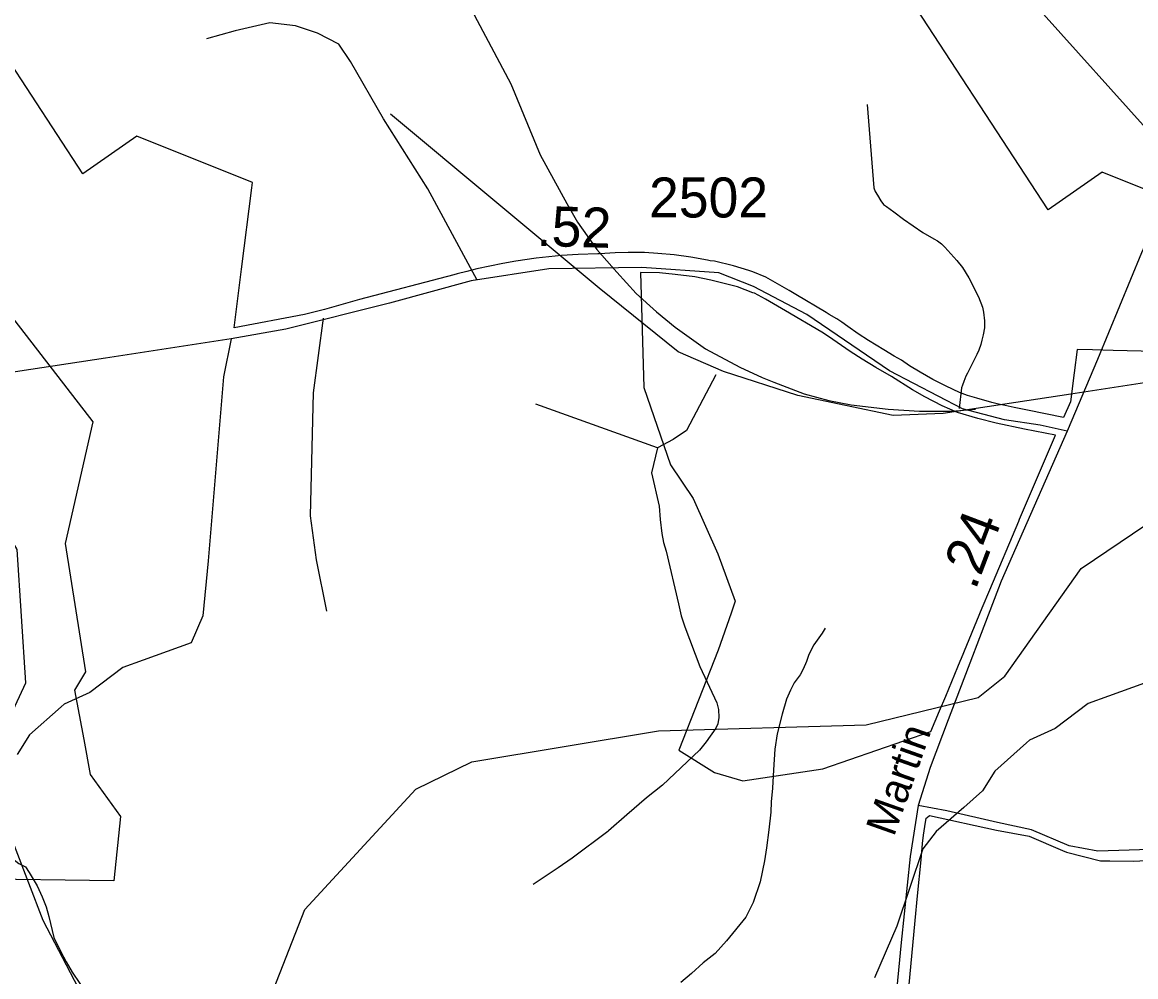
# Model space of a CAD drawing. Extents: x 2169602 to 2449496, y 721995 to 810662.
# Drawn here: x 2409938 to 2413417, y 799768 to 802751 of the extents above; entities that cross this region are included whole.
import ezdxf

# ---------------------------------------------------------------- set-up
doc = ezdxf.new("R2010")
doc.units = 0
doc.layers.add('Default', color=7, linetype='Continuous')

msp = doc.modelspace()

# ---------------------------------------------------------------- linework, layer by layer
at = {"layer": 'Default'}
for p, q in [((2413557.7, 802298.5), (2412786.3, 803159.7)), ((2411922.6, 801420.8), (2411542.7, 801558.2))]:
    msp.add_line(p, q, dxfattribs=at)
for points in [[(2415329.7, 806185.5), (2415292.8, 805794), (2415280.2, 805479.9), (2415249.9, 804971), (2415237.3, 804836.9), (2415212.2, 804738.5), (2415162, 804600.3), (2414876.3, 804091.4), (2414784.2, 803955.2), (2414654.5, 803823.3), (2414383.5, 803471.5), (2414128.2, 803136.4), (2413775.5, 802677.8), (2413643.7, 802474.6), (2413589.3, 802367.8), (2413435.4, 802030.6), (2413297.3, 801697.6), (2413203.2, 801473.6)], [(2411131, 803189), (2411464.9, 802558.9), (2411556.2, 802337.3), (2411640.1, 802184.9), (2411673.6, 802126.3), (2411733.9, 802040.8), (2411796, 801970.5), (2411856.3, 801903.5), (2411920, 801846.5), (2411978.7, 801797.9), (2412072.6, 801730.9), (2412180.3, 801673.4), (2412250.2, 801641.6), (2412286.7, 801626.1), (2412381, 801589.6), (2412458.6, 801569.4), (2412528.5, 801555.5), (2412643.8, 801541.8), (2412741.7, 801535.7), (2412842.7, 801535.7), (2412916.2, 801541.8)], [(2413827.9, 801714.2), (2413346.7, 801725.7), (2413281.9, 801727.3), (2413234.2, 801728.4), (2413224.7, 801655.6), (2413212.9, 801565), (2413191.4, 801516.3), (2413079.4, 801539.1), (2413058.7, 801543), (2413037.4, 801547.1), (2413008.9, 801553.2), (2412988.2, 801558.1), (2412967.4, 801563.3), (2412920.7, 801576.1), (2412891.7, 801584.8), (2412866.7, 801594.1), (2412824.7, 801613.6), (2412783.7, 801634.8), (2412743.9, 801657.6), (2412710.9, 801677.8), (2412685.7, 801694.8), (2412662.9, 801707.7), (2412629.7, 801727.8), (2412582.7, 801756.8), (2412550.2, 801777.9), (2412517.9, 801800.1), (2412498.7, 801813.6), (2412482.9, 801824.1), (2412459.4, 801838.3), (2412450.2, 801843.9), (2412354.9, 801900.6), (2412334.7, 801912.6), (2412261.9, 801955.1), (2412221.4, 801971.1), (2412208.4, 801975.9), (2412160.7, 801989.6), (2412100.9, 802005.1), (2412087.2, 802005.9), (2412079.4, 802007.8), (2412026.7, 802017.1), (2411975.4, 802024.3), (2411924.2, 802029.1), (2411882.9, 802031.3), (2411831.7, 802031.9), (2411791.2, 802030.8), (2411741.7, 802027.5), (2411736.7, 802027.4), (2411675.4, 802025.3), (2411622.9, 802021.9), (2411544.4, 802013.8), (2411480.9, 802004.7), (2411439.9, 801997.6), (2411358.2, 801980.4), (2411327.7, 801972.9), (2411297.7, 801965), (2411287.2, 801962.1), (2410992.2, 801884.5), (2410882.2, 801854.1), (2410853.9, 801846.8), (2410820.4, 801837.6), (2410600.7, 801795.9), (2410623.7, 801980.1), (2410655.9, 802233.8), (2410658.2, 802250.5), (2410296.9, 802395.6), (2410127.9, 802277.5), (2409645.4, 803016.2)], [(2413827.9, 801714.2), (2413346.7, 801725.7), (2413281.9, 801727.3), (2413234.2, 801728.4), (2413224.7, 801655.6), (2413212.9, 801565), (2413191.4, 801516.3), (2413079.4, 801539.1), (2413058.7, 801543), (2413037.4, 801547.1), (2413008.9, 801553.2), (2412988.2, 801558.1), (2412967.4, 801563.3), (2412920.7, 801576.1), (2412891.7, 801584.8), (2412866.7, 801594.1), (2412824.7, 801613.6), (2412783.7, 801634.8), (2412743.9, 801657.6), (2412710.9, 801677.8), (2412685.7, 801694.8), (2412662.9, 801707.7), (2412629.7, 801727.8), (2412582.7, 801756.8), (2412550.2, 801777.9), (2412517.9, 801800.1), (2412498.7, 801813.6), (2412482.9, 801824.1), (2412459.4, 801838.3), (2412450.2, 801843.9), (2412354.9, 801900.6), (2412334.7, 801912.6), (2412261.9, 801955.1), (2412221.4, 801971.1), (2412208.4, 801975.9), (2412160.7, 801989.6), (2412100.9, 802005.1), (2412087.2, 802005.9), (2412079.4, 802007.8), (2412026.7, 802017.1), (2411975.4, 802024.3), (2411924.2, 802029.1), (2411882.9, 802031.3), (2411831.7, 802031.9), (2411791.2, 802030.8), (2411741.7, 802027.5), (2411736.7, 802027.4), (2411675.4, 802025.3), (2411622.9, 802021.9), (2411544.4, 802013.8), (2411480.9, 802004.7), (2411439.9, 801997.6), (2411358.2, 801980.4), (2411327.7, 801972.9), (2411297.7, 801965), (2411287.2, 801962.1), (2410992.2, 801884.5), (2410882.2, 801854.1), (2410853.9, 801846.8), (2410820.4, 801837.6), (2410600.7, 801795.9), (2410623.7, 801980.1), (2410655.9, 802233.8), (2410658.2, 802250.5), (2410296.9, 802395.6), (2410127.9, 802277.5), (2409645.4, 803016.2)], [(2413674, 802137.7), (2413312.7, 802282.8), (2413143.7, 802164.7), (2412661.2, 802903.4)], [(2413674, 802137.7), (2413312.7, 802282.8), (2413143.7, 802164.7), (2412661.2, 802903.4)], [(2411359.4, 801945.6), (2411205.9, 802230.3), (2411067.4, 802449.6), (2410963.6, 802628.5), (2410927.1, 802682.4), (2410861, 802717.1), (2410792.3, 802740), (2410711.8, 802749.7), (2410604.1, 802724.7), (2410513.8, 802699.7)], [(2411330.8, 798069.9), (2411188.9, 798144.9), (2411029.8, 798309), (2410735.7, 798784.1), (2410441.9, 799105), (2410003.9, 799944), (2409868.8, 800294.4), (2409875.8, 800527.2), (2409949.8, 800686.4), (2409922.9, 801103.6), (2409762.8, 801375.8), (2409745.8, 801468.1), (2409569.8, 801658.7), (2409526.8, 801800.6), (2409392.9, 801941.1), (2409316.8, 802155.9), (2409240.9, 802282.1), (2409256.9, 802406.4), (2409488.8, 802631.3), (2409530.5, 802700.1)], [(2410591.6, 801762.2), (2410199, 801701.8), (2409799.3, 801641.1), (2409643.3, 801634.8), (2409346.2, 801697.6), (2409113.9, 801773), (2408971.6, 801833.8), (2408724.6, 802032.7), (2408072.7, 802577.2)], [(2412578.5, 802494.8), (2412599.4, 802234), (2412603.6, 802222.5), (2412610.7, 802210.8), (2412621.1, 802193.2), (2412629.5, 802182.2), (2412638.6, 802175.2), (2412661.6, 802158.4), (2412691.8, 802136.3), (2412751.9, 802094.5), (2412785.9, 802074.6), (2412797.4, 802068), (2412810, 802058.7), (2412821, 802048.7), (2412858.1, 802006.8), (2412876.2, 801984.8), (2412896.2, 801953), (2412926.3, 801893), (2412938.5, 801861.1), (2412941.8, 801845.5), (2412944.6, 801818.6), (2412944.2, 801796.8), (2412940.1, 801774.1), (2412936.2, 801757.8), (2412932.9, 801744.5), (2412926.5, 801726.6), (2412921, 801713.1), (2412891.1, 801654.9), (2412886.9, 801645.4), (2412880.3, 801628.9), (2412875.7, 801617.6), (2412873.3, 801608.9), (2412865.4, 801544.4)], [(2413607.5, 801649.3), (2413214.8, 801589), (2412815.1, 801528.3), (2412659.2, 801522), (2412362, 801584.8), (2412129.7, 801660.2), (2411987.4, 801720.9), (2411740.4, 801919.9), (2411088.5, 802464.4)], [(2409652.5, 802157.2), (2410158.5, 801502.4), (2410073, 801122.6), (2410135.5, 800721.4), (2410102, 800664.3), (2410130.5, 800509.7), (2410151, 800400.2), (2410245, 800268.9), (2410224.5, 800068.2), (2409766.5, 800074.7)], [(2409652.5, 802157.2), (2410158.5, 801502.4), (2410073, 801122.6), (2410135.5, 800721.4), (2410102, 800664.3), (2410130.5, 800509.7), (2410151, 800400.2), (2410245, 800268.9), (2410224.5, 800068.2), (2409766.5, 800074.7)], [(2410673.9, 799446.6), (2410713.9, 799705), (2410820.9, 799978.3), (2411167.9, 800355), (2411343, 800440), (2411925.9, 800536.4), (2412574.9, 800555.9), (2412925, 800640.6), (2413008, 800707.8), (2413246.9, 801044.1), (2413529, 801235.1), (2414095, 801348.1), (2414577.9, 801374.4), (2414627.9, 801416), (2414750.9, 801734.9), (2414781.9, 802108.3)], [(2413203.2, 801473.6), (2413118.4, 801492.4), (2413007.5, 801509.2), (2412875.6, 801542.7), (2412647.5, 801662), (2412390.1, 801838), (2412222.7, 801925.9), (2412114.9, 801967.8), (2411874.2, 801984.6), (2411583.3, 801980.4), (2411340.6, 801942.7), (2411085.3, 801873.6), (2410761.9, 801791.9), (2410591.6, 801762.2)], [(2412101.2, 800407.1), (2412189.7, 800381), (2412439.4, 800418.3), (2412777.4, 800534.9), (2412803.7, 800599.8), (2412823.7, 800644.9), (2412861.7, 800736.9), (2412869.2, 800754.8), (2412872.9, 800764), (2412937.7, 800921.6), (2412961.4, 800977.9), (2413051.9, 801192.1), (2413054.4, 801197.9), (2413150.7, 801424.1), (2413166.9, 801461.3), (2413069.7, 801480), (2412980.9, 801498.1), (2412923.9, 801512.8), (2412859.9, 801531.8), (2412812.4, 801552.8), (2412757.9, 801580.6), (2412719.9, 801602.1), (2412653.7, 801643.9), (2412605.2, 801672.4), (2412562.4, 801698.7), (2412524.9, 801722.6), (2412457.4, 801769.3), (2412436.2, 801782.3), (2412322.7, 801849.9), (2412260.4, 801886), (2412225.9, 801904.3), (2412221.4, 801905.9), (2412172.7, 801924.9), (2412089.2, 801945.6), (2412039.4, 801955.4), (2411978.2, 801963.5), (2411929.4, 801968.6), (2411869.9, 801969.3), (2411880.7, 801609.4), (2411963.7, 801368.5), (2412034.7, 801262.8), (2412111.9, 801090.1), (2412166.2, 800941.9), (2412152.9, 800905.1), (2412112.2, 800789.2), (2411989.4, 800476), (2412101.2, 800407.1)], [(2412101.2, 800407.1), (2412189.7, 800381), (2412439.4, 800418.3), (2412777.4, 800534.9), (2412803.7, 800599.8), (2412823.7, 800644.9), (2412861.7, 800736.9), (2412869.2, 800754.8), (2412872.9, 800764), (2412937.7, 800921.6), (2412961.4, 800977.9), (2413051.9, 801192.1), (2413054.4, 801197.9), (2413150.7, 801424.1), (2413166.9, 801461.3), (2413069.7, 801480), (2412980.9, 801498.1), (2412923.9, 801512.8), (2412859.9, 801531.8), (2412812.4, 801552.8), (2412757.9, 801580.6), (2412719.9, 801602.1), (2412653.7, 801643.9), (2412605.2, 801672.4), (2412562.4, 801698.7), (2412524.9, 801722.6), (2412457.4, 801769.3), (2412436.2, 801782.3), (2412322.7, 801849.9), (2412260.4, 801886), (2412225.9, 801904.3), (2412221.4, 801905.9), (2412172.7, 801924.9), (2412089.2, 801945.6), (2412039.4, 801955.4), (2411978.2, 801963.5), (2411929.4, 801968.6), (2411869.9, 801969.3), (2411880.7, 801609.4), (2411963.7, 801368.5), (2412034.7, 801262.8), (2412111.9, 801090.1), (2412166.2, 800941.9), (2412152.9, 800905.1), (2412112.2, 800789.2), (2411989.4, 800476), (2412101.2, 800407.1)], [(2410878.9, 801826.9), (2410847.3, 801593.2), (2410838.1, 801208.6), (2410856.4, 801071.2), (2410888.5, 800911)], [(2410591.6, 801762.2), (2410567.6, 801643), (2410519.6, 801067.8), (2410502.3, 800896.6), (2410465.7, 800812.3), (2410316.4, 800757.6), (2410252.3, 800734.7), (2410149.3, 800656.9), (2410069.2, 800620.3), (2410059.8, 800612.1)], [(2412105.6, 801649.7), (2412014.1, 801475.8), (2411972.1, 801447), (2411922.6, 801420.8)], [(2413607.5, 801649.3), (2413583.4, 801530.2), (2413535.4, 800955), (2413518.1, 800783.8), (2413481.6, 800699.5), (2413332.2, 800644.8), (2413268.1, 800621.9), (2413165.1, 800544.1), (2413085.1, 800507.4), (2413075.6, 800499.2)], [(2413203.2, 801473.6), (2412997, 801004.4), (2412831.7, 800570.9), (2412775.2, 800422.2), (2412737.5, 800303.9)], [(2411922.6, 801420.8), (2411904.3, 801343), (2411927.9, 801239.5), (2411931, 801197.6), (2411936.5, 801153.5), (2411942.3, 801125.8), (2411950, 801098.3), (2411988.2, 800933.9), (2411996.6, 800895.9), (2412008.7, 800862.1), (2412055.8, 800738.3), (2412108.6, 800624.9), (2412113.6, 800604), (2412114.9, 800578.9), (2412111.1, 800558.8), (2412105.6, 800544.7), (2412075.5, 800502.6), (2412053.8, 800476.4), (2411938.6, 800367.4), (2411888.7, 800327), (2411827.3, 800274.7), (2411769.7, 800224.1), (2411767.6, 800222.1), (2411656.1, 800139.2), (2411612.5, 800108.9), (2411534.8, 800056.3)], [(2412447.3, 800858.1), (2412437.3, 800842.1), (2412411.8, 800805.8), (2412395.6, 800775.9), (2412388.3, 800753.9), (2412377.8, 800729.9), (2412368.4, 800711.8), (2412350.3, 800687.4), (2412338.8, 800663.6), (2412326.3, 800635.4), (2412312.8, 800589.2), (2412297.4, 800527.4), (2412289.8, 800479.1), (2412285.9, 800415.2), (2412282.2, 800357.3), (2412278.6, 800315.3), (2412276.7, 800283.2), (2412270.8, 800227.2), (2412263.6, 800171.2), (2412257.6, 800131.1), (2412243.7, 800065), (2412222.4, 800000.9), (2412198.6, 799955), (2412139.1, 799880.4), (2412103, 799840.5), (2412065.3, 799812.1), (2412029.8, 799778.1), (2411995.8, 799750)], [(2410059.8, 800612.1), (2409960.9, 800524.2), (2409922.4, 800462.6)], [(2413075.6, 800499.2), (2412976.7, 800411.3), (2412938.3, 800349.8), (2412880.6, 800297.1), (2412794.1, 800222), (2412751.8, 800168.2), (2412670.7, 799926.2), (2412601.5, 799764.6)], [(2415717.6, 800401.3), (2415497.4, 800338.5), (2415279.7, 800288.2), (2415095.5, 800263.1), (2414873.7, 800263.1), (2414266.8, 800298.7), (2414083.7, 800309.2), (2413993.7, 800284), (2413780.2, 800183.5), (2413690.2, 800173), (2413298.9, 800160.5), (2413208.9, 800177.2), (2413091.7, 800227.5), (2412985, 800250.5)], [(2412737.5, 800303.9), (2412712.4, 800143.7), (2412684.7, 799875.6), (2412654.3, 799561.5), (2412630.8, 799440), (2412531.9, 799108.1), (2412453.4, 798866.2), (2412374.4, 798664.1), (2412240, 798390.8), (2412151, 798207.6), (2412015.5, 797914.4), (2411919.2, 797706), (2411900.9, 797643.2)], [(2412985, 800250.5), (2412827, 800287.2), (2412737.5, 800303.9)], [(2412704.7, 799699.6), (2412728.2, 799944.5), (2412735.7, 800021.2), (2412746.7, 800133.9), (2412751.4, 800184.3), (2412754.4, 800210.9), (2412757.9, 800237.5), (2412762.2, 800263.9), (2412765.2, 800266.3), (2412773.2, 800272.4), (2412981.9, 800226.9), (2413083.9, 800207.4), (2413188.4, 800162.5), (2413200.4, 800157.4), (2413306.7, 800131.1), (2413336.7, 800130.7), (2413410.4, 800129.7), (2413688.4, 800144.3)], [(2412704.7, 799699.6), (2412728.2, 799944.5), (2412735.7, 800021.2), (2412746.7, 800133.9), (2412751.4, 800184.3), (2412754.4, 800210.9), (2412757.9, 800237.5), (2412762.2, 800263.9), (2412765.2, 800266.3), (2412773.2, 800272.4), (2412981.9, 800226.9), (2413083.9, 800207.4), (2413188.4, 800162.5), (2413200.4, 800157.4), (2413306.7, 800131.1), (2413336.7, 800130.7), (2413410.4, 800129.7), (2413688.4, 800144.3)], [(2409218.6, 800120), (2409236.8, 800120.1), (2409258.3, 800122.1), (2409280.7, 800128), (2409304.5, 800136.6), (2409328.3, 800148.4), (2409360.3, 800162.6), (2409388.3, 800175.1), (2409418.3, 800188.8), (2409476.1, 800207.2), (2409532.1, 800221.5), (2409594, 800236.1), (2409638.1, 800240.3), (2409675.6, 800236.7), (2409697.8, 800234.5), (2409742.1, 800226.6), (2409768.1, 800217), (2409798, 800203.1), (2409836.4, 800183.6), (2409870, 800161.4), (2409904.3, 800139.6), (2409928, 800121.8), (2409948.1, 800112.3)], [(2409948.1, 800112.3), (2409960.4, 800094.2), (2409985, 800052.4), (2410001, 800018.3), (2410013.1, 799986.5), (2410021.3, 799956.5), (2410037.5, 799890.7), (2410057.6, 799848.7), (2410075.9, 799814.7), (2410094.3, 799783.1), (2410118.1, 799747.1), (2410152.8, 799699.3), (2410180.9, 799657.3), (2410203, 799623.5), (2410223.3, 799595.7), (2410233.2, 799578), (2410237.3, 799566)]]:
    msp.add_lwpolyline(points, dxfattribs=at)

# ---------------------------------------------------------------- texts
msp.add_text('2502', height=125, dxfattribs=at).set_placement((2411896.7, 802141.2))
for s, height, rotation, p in [('.52', 125, 358.3444, (2411544.6, 802052.7)), ('.24', 125, 69.1246, (2412916.2, 800974.1)), ('Martin', 95, 70.5528, (2412661.6, 800203.1))]:
    msp.add_text(s, height=height, rotation=rotation, dxfattribs=at).set_placement(p)

doc.saveas('drawing.dxf')
